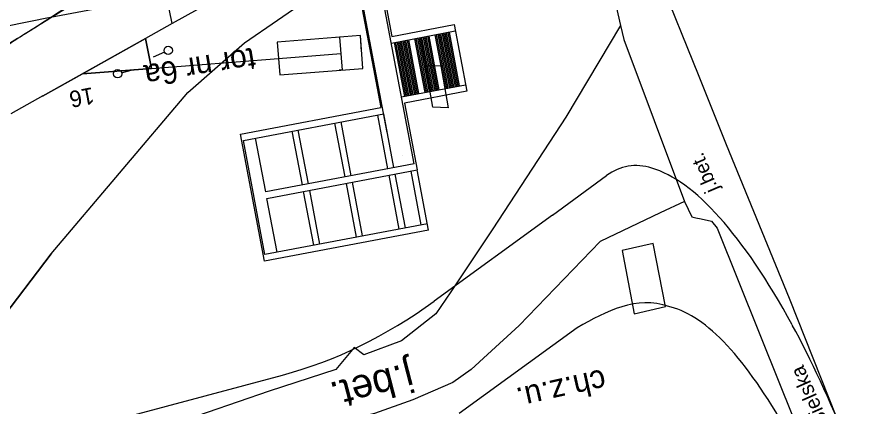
# Model space of a CAD drawing. Extents: x 6541740 to 6566395, y 5525066 to 5530361.
# Drawn here: x 6564401.8 to 6564453.8, y 5527834.5 to 5527858 of the extents above; entities that cross this region are included whole.
import ezdxf

# ---------------------------------------------------------------- set-up
doc = ezdxf.new("R2010")
doc.units = 0
for name, color, linetype in [('Domyślna', 7, 'Continuous'), ('ps_wymiarowanie', 7, 'Continuous'), ('TOR_PRZEK_P-teren istniejacy', 7, 'Continuous'), ('TOR_PS_OPIS_O-opisy odwodnienia', 7, 'Continuous'), ('TOR_PS_OPIS_T-symbole geometrii', 7, 'Continuous'), ('TOR_PS_T-rowy otwarte nieumocnione', 7, 'Continuous'), ('TOR_PS_T-rowy otwarte umocnione', 7, 'Continuous'), ('TOR_PS_T-rozjazdy projektowane', 7, 'Continuous'), ('TOR_PS_T-tory projektowane', 7, 'Continuous'), ('TOR_PS_T-wypelnienia', 7, 'Continuous'), ('TOR_W-warstwa dodatkowa 2', 7, 'Continuous')]:
    doc.layers.add(name, color=color, linetype=linetype)

# ---------------------------------------------------------------- blocks, each defined once
blk = doc.blocks.new('koziol 15+5')
at = {"layer": 'Domyślna'}
for p, q in [((15, 1), (14.3, 1)), ((15, 1), (15, -1)), ((20, 0), (20, 1)), ((0, 0), (15, 0)), ((15, -1), (14.3, -1))]:
    blk.add_line(p, q, dxfattribs=at)
blk.add_lwpolyline([(20, 1), (0, 1), (0, -1), (20, -1)], close=True, dxfattribs=at)
blk = doc.blocks.new('POINT_DISPLAY')
at = {"layer": 'Domyślna'}
blk.add_line((0, 0), (0, 0), dxfattribs=at)
blk = doc.blocks.new('4302_7')
at = {"layer": 'Domyślna'}
blk.add_line((0.25, 0), (1, 0), dxfattribs=at)
blk.add_circle((0, 0), 0.25, dxfattribs=at)
blk.add_blockref('POINT_DISPLAY', (0, 0), dxfattribs=at)

msp = doc.modelspace()

# ---------------------------------------------------------------- linework, layer by layer
at = {"layer": 'Domyślna'}
msp.add_line((6564425.014, 5527849.631), (6564425.014, 5527849.631), dxfattribs=at)
at = {"layer": 'ps_wymiarowanie'}
for p, q in [((6564426.414, 5527855.055), (6564427.34, 5527855.02)), ((6564426.861, 5527852.523), (6564426.414, 5527855.055)), ((6564427.34, 5527855.02), (6564427.787, 5527852.488)), ((6564427.787, 5527852.488), (6564426.861, 5527852.523)), ((6564440.162, 5527844.307), (6564438.286, 5527843.88)), ((6564438.286, 5527843.88), (6564439.016, 5527840.067)), ((6564440.893, 5527840.501), (6564440.162, 5527844.307)), ((6564439.016, 5527840.067), (6564440.893, 5527840.501))]:
    msp.add_line(p, q, dxfattribs=at)
for points in [[(6564439.794, 5527862.198), (6564440.441, 5527860.533), (6564442.913, 5527854.409), (6564444.564, 5527850.278), (6564448.362, 5527841.013), (6564454.526, 5527825.454)], [(6564438.183, 5527857.453), (6564434.887, 5527851.935), (6564430.482, 5527845.184), (6564427.943, 5527841.388), (6564427.035, 5527840.06), (6564424.98, 5527838.436), (6564422.698, 5527837.597), (6564422.112, 5527838.024), (6564421.003, 5527836.715), (6564416.993, 5527835.393), (6564411.369, 5527833.475), (6564406.11, 5527831.665), (6564400.805, 5527830.27), (6564400.006, 5527831.003), (6564398.369, 5527830.331), (6564398.022, 5527829.118)], [(6564442.052, 5527846.843), (6564440.584, 5527846.148), (6564436.964, 5527844.435), (6564432.063, 5527839.361), (6564430.152, 5527837.611), (6564429.167, 5527836.71), (6564428.07, 5527835.923), (6564425.661, 5527834.868), (6564423.34, 5527834.06), (6564422.86, 5527833.93), (6564421.715, 5527833.479), (6564417.794, 5527831.947), (6564412.017, 5527830.217), (6564406.766, 5527828.095), (6564401.442, 5527826.16), (6564400.79, 5527825.697), (6564399.577, 5527825.279), (6564398.942, 5527824.749)], [(6564442.735, 5527845.857), (6564443.048, 5527845.79), (6564443.671, 5527845.657), (6564444.01, 5527845.228), (6564447.817, 5527835.764), (6564452.38, 5527824.419)]]:
    msp.add_lwpolyline(points, dxfattribs=at)
at = {"layer": 'TOR_PS_OPIS_T-symbole geometrii'}
for p, q in [((6564434.074, 5527846.021), (6564437.347, 5527848.404)), ((6564434.074, 5527846.021), (6564426.948, 5527840.833)), ((6564435.57, 5527839.229), (6564428.445, 5527834.042)), ((6564403.953, 5527832.677), (6564417.799, 5527836.373))]:
    msp.add_line(p, q, dxfattribs=at)
msp.add_lwpolyline([(6564441.436, 5527840.415), (6564441.105, 5527840.505), (6564440.738, 5527840.611), (6564440.374, 5527840.682), (6564440.014, 5527840.72), (6564439.659, 5527840.728), (6564439.306, 5527840.707), (6564438.957, 5527840.659), (6564438.611, 5527840.588), (6564438.268, 5527840.494), (6564437.927, 5527840.381), (6564437.588, 5527840.25), (6564437.251, 5527840.104), (6564436.914, 5527839.945), (6564436.578, 5527839.776), (6564436.243, 5527839.598), (6564435.907, 5527839.415), (6564435.57, 5527839.229)], dxfattribs=at)
for centre, major_axis, start_param, end_param in [((6564446.968, 5527804.743), (-8.381, 44.213), 6.154784, 6.400936), ((6564448.393, 5527795.626), (-10.113, 53.35), 5.625422, 6.15478), ((6564342.176, 5528225.53), (73.843, -389.563), 0.018415, 0.117751), ((6564448.393, 5527795.626), (-8.511, 44.9), 5.62927, 6.150936), ((6564448.419, 5527803.121), (-8.381, 44.213), 5.37927, 5.625422)]:
    msp.add_ellipse(centre, major_axis=major_axis, ratio=0.25, start_param=start_param, end_param=end_param, dxfattribs=at)
at = {"layer": 'TOR_PS_T-rowy otwarte nieumocnione'}
for p, q in [((6564415.504, 5527856.415), (6564421.565, 5527860.602)), ((6564415.504, 5527856.415), (6564421.565, 5527860.602)), ((6564415.504, 5527856.415), (6564421.565, 5527860.602)), ((6564398.442, 5527836.611), (6564403.841, 5527843.686)), ((6564398.442, 5527836.611), (6564403.841, 5527843.686)), ((6564403.841, 5527843.686), (6564398.442, 5527836.611))]:
    msp.add_line(p, q, dxfattribs=at)
msp.add_lwpolyline([(6564403.841, 5527843.686), (6564412.085, 5527853.417), (6564415.504, 5527856.415)], dxfattribs=at)
msp.add_lwpolyline([(6564403.841, 5527843.686), (6564412.085, 5527853.417), (6564415.504, 5527856.415)], dxfattribs=at)
msp.add_lwpolyline([(6564403.841, 5527843.686), (6564412.085, 5527853.417), (6564415.504, 5527856.415)], dxfattribs=at)
for points in [[(6564386.919, 5527852.275), (6564389.417, 5527852.72), (6564391.915, 5527853.166), (6564394.413, 5527853.611), (6564396.028, 5527853.899), (6564397.666, 5527854.1), (6564399.152, 5527855.023), (6564401.026, 5527856.187), (6564402.9, 5527857.35), (6564414.646, 5527864.932)], [(6564386.919, 5527852.275), (6564389.417, 5527852.72), (6564391.915, 5527853.166), (6564394.413, 5527853.611), (6564396.028, 5527853.899), (6564397.666, 5527854.1), (6564399.152, 5527855.023), (6564401.026, 5527856.187), (6564402.9, 5527857.35), (6564414.646, 5527864.932)], [(6564404.773, 5527858.513), (6564402.9, 5527857.35), (6564401.026, 5527856.187), (6564399.152, 5527855.023), (6564397.666, 5527854.1), (6564396.028, 5527853.899), (6564394.413, 5527853.611), (6564391.915, 5527853.166), (6564389.417, 5527852.72), (6564386.919, 5527852.275)]]:
    msp.add_open_spline(points, degree=3, dxfattribs=at)
at = {"layer": 'TOR_PS_T-rowy otwarte umocnione'}
for p, q in [((6564405.724, 5527854.55), (6564409.535, 5527856.677)), ((6564409.535, 5527856.677), (6564409.889, 5527854.874)), ((6564409.889, 5527854.874), (6564405.724, 5527854.55)), ((6564403.311, 5527853.203), (6564405.724, 5527854.55))]:
    msp.add_line(p, q, dxfattribs=at)
at = {"layer": 'TOR_PS_T-rozjazdy projektowane'}
for p, q in [((6564506.565, 5527877.419), (6564403.482, 5527857.879)), ((6564411.14, 5527857.573), (6564409.535, 5527856.677)), ((6564409.535, 5527856.677), (6564403.311, 5527853.203)), ((6564409.889, 5527854.874), (6564417.554, 5527855.471)), ((6564403.331, 5527853.215), (6564401.396, 5527852.134))]:
    msp.add_line(p, q, dxfattribs=at)
msp.add_ellipse((6564722.878, 5526172.883), major_axis=(-319.396, 1684.996), ratio=0.25, start_param=6.283185, end_param=6.335939, dxfattribs=at)
at = {"layer": 'TOR_PS_T-tory projektowane'}
for points in [[(6564415.909, 5527860.235), (6564411.14, 5527857.573), (6564410.8, 5527859.266)], [(6564409.889, 5527854.874), (6564409.535, 5527856.677), (6564405.724, 5527854.55), (6564409.889, 5527854.874)]]:
    msp.add_lwpolyline(points, dxfattribs=at)
at = {"layer": 'TOR_PS_T-wypelnienia'}
msp.add_lwpolyline([(6564435.878, 5527864.037), (6564437.555, 5527860.204), (6564438.183, 5527857.453), (6564438.377, 5527856.605), (6564442.052, 5527846.843), (6564442.491, 5527845.91), (6564442.735, 5527845.857)], dxfattribs=at)
at = {"layer": 'TOR_W-warstwa dodatkowa 2'}
for p, q in [((6564419.02, 5527885.125), (6564424.39, 5527856.8)), ((6564424.391, 5527856.8), (6564428.143, 5527857.52)), ((6564428.143, 5527857.52), (6564428.907, 5527853.492)), ((6564427.079, 5527853.55), (6564426.464, 5527856.792)), ((6564427.165, 5527853.566), (6564426.55, 5527856.809)), ((6564427.251, 5527853.583), (6564426.636, 5527856.825)), ((6564427.62, 5527853.652), (6564427.005, 5527856.895)), ((6564427.706, 5527853.669), (6564427.09, 5527856.911)), ((6564427.792, 5527853.685), (6564427.176, 5527856.928)), ((6564427.877, 5527853.702), (6564427.262, 5527856.944)), ((6564427.963, 5527853.718), (6564427.348, 5527856.961)), ((6564428.049, 5527853.735), (6564427.434, 5527856.977)), ((6564428.135, 5527853.752), (6564427.52, 5527856.994)), ((6564428.221, 5527853.768), (6564427.606, 5527857.01)), ((6564428.307, 5527853.785), (6564427.692, 5527857.027)), ((6564428.393, 5527853.801), (6564427.778, 5527857.043)), ((6564428.479, 5527853.818), (6564427.864, 5527857.06)), ((6564425.164, 5527853.181), (6564424.549, 5527856.424)), ((6564425.25, 5527853.198), (6564424.635, 5527856.44)), ((6564425.336, 5527853.215), (6564424.721, 5527856.457)), ((6564425.422, 5527853.231), (6564424.807, 5527856.473)), ((6564425.508, 5527853.248), (6564424.893, 5527856.49)), ((6564425.594, 5527853.264), (6564424.979, 5527856.506)), ((6564425.68, 5527853.281), (6564425.065, 5527856.523)), ((6564425.766, 5527853.297), (6564425.151, 5527856.539)), ((6564425.852, 5527853.314), (6564425.237, 5527856.556)), ((6564425.938, 5527853.33), (6564425.323, 5527856.572)), ((6564426.024, 5527853.347), (6564425.408, 5527856.589)), ((6564426.392, 5527853.418), (6564425.777, 5527856.66)), ((6564426.478, 5527853.434), (6564425.863, 5527856.676)), ((6564426.564, 5527853.451), (6564425.949, 5527856.693)), ((6564426.65, 5527853.467), (6564426.035, 5527856.709)), ((6564426.736, 5527853.484), (6564426.12, 5527856.726)), ((6564426.821, 5527853.5), (6564426.206, 5527856.742)), ((6564426.907, 5527853.517), (6564426.292, 5527856.759)), ((6564426.993, 5527853.533), (6564426.378, 5527856.776)), ((6564428.907, 5527853.492), (6564425.154, 5527852.772)), ((6564425.154, 5527852.772), (6564425.918, 5527848.743)), ((6564424.517, 5527848.884), (6564423.903, 5527852.127)), ((6564421.938, 5527848.395), (6564421.324, 5527851.638)), ((6564424.149, 5527848.815), (6564423.534, 5527852.057)), ((6564418.991, 5527847.837), (6564418.376, 5527851.079)), ((6564419.359, 5527847.907), (6564418.744, 5527851.149)), ((6564421.57, 5527848.326), (6564420.955, 5527851.568)), ((6564416.78, 5527847.418), (6564416.165, 5527850.66)), ((6564425.743, 5527849.117), (6564416.78, 5527847.418)), ((6564416.855, 5527847.024), (6564425.918, 5527848.743)), ((6564425.206, 5527845.249), (6564424.592, 5527848.491)), ((6564426.164, 5527845.431), (6564425.55, 5527848.674)), ((6564426.607, 5527845.107), (6564425.918, 5527848.744)), ((6564422.627, 5527844.76), (6564422.013, 5527848.002)), ((6564424.838, 5527845.179), (6564424.223, 5527848.421)), ((6564419.68, 5527844.201), (6564419.065, 5527847.444)), ((6564420.048, 5527844.271), (6564419.434, 5527847.513)), ((6564422.259, 5527844.69), (6564421.644, 5527847.932)), ((6564417.469, 5527843.782), (6564416.855, 5527847.024)), ((6564426.533, 5527845.5), (6564416.734, 5527843.64))]:
    msp.add_line(p, q, dxfattribs=at)
for points in [[(6564425.743, 5527849.117), (6564418.847, 5527885.501), (6564422.112, 5527886.127)], [(6564424.115, 5527851.007), (6564418.384, 5527881.235), (6564409.914, 5527879.605)], [(6564418.36, 5527880.823), (6564423.73, 5527852.502)], [(6564424.365, 5527856.388), (6564428.218, 5527857.127)], [(6564424.98, 5527853.146), (6564428.832, 5527853.889)], [(6564426.607, 5527845.107), (6564416.708, 5527843.235), (6564415.256, 5527850.895), (6564423.73, 5527852.502)], [(6564415.429, 5527850.518), (6564423.903, 5527852.127)], [(6564416.734, 5527843.641), (6564415.429, 5527850.518)]]:
    msp.add_lwpolyline(points, dxfattribs=at)

# ---------------------------------------------------------------- block references
at = {"layer": 'Domyślna'}
for name, p, xscale, yscale, rotation in [('koziol 15+5', (6564417.554, 5527855.471), 0.251415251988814, 0.9943708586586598, 4.450751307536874), ('4302_7', (6564410.9, 5527855.957), 1.0000000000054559, 0.9999999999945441, -156.24157035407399), ('4302_7', (6564407.844, 5527854.546), 1.0000000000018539, 0.9999999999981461, 15.024427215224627)]:
    msp.add_blockref(name, p, dxfattribs=dict(at, xscale=xscale, yscale=yscale, rotation=rotation))

# ---------------------------------------------------------------- texts
at = {"layer": 'TOR_PRZEK_P-teren istniejacy'}
for s, height, rotation, p in [('j.bet.', 0.8611, 113.2173, (6564444.113, 5527847.578)), ('j.bet.', 1.7529, 194.5033, (6564425.456, 5527837.145)), ('ch.z.u.', 1.391, 192.5575, (6564437.139, 5527836.747)), ('Bielska', 0.8839, 113.8947, (6564450.74, 5527833.544))]:
    msp.add_text(s, height=height, rotation=rotation, dxfattribs=at).set_placement(p)
at = {"layer": 'TOR_PS_OPIS_O-opisy odwodnienia'}
for s, height, rotation, p in [('tor nr 6a', 1.3572, 189.1567, (6564416.043, 5527856.132)), ('16', 1, 190.7332, (6564406.324, 5527853.743))]:
    msp.add_text(s, height=height, rotation=rotation, dxfattribs=at).set_placement(p)

doc.saveas('drawing.dxf')
